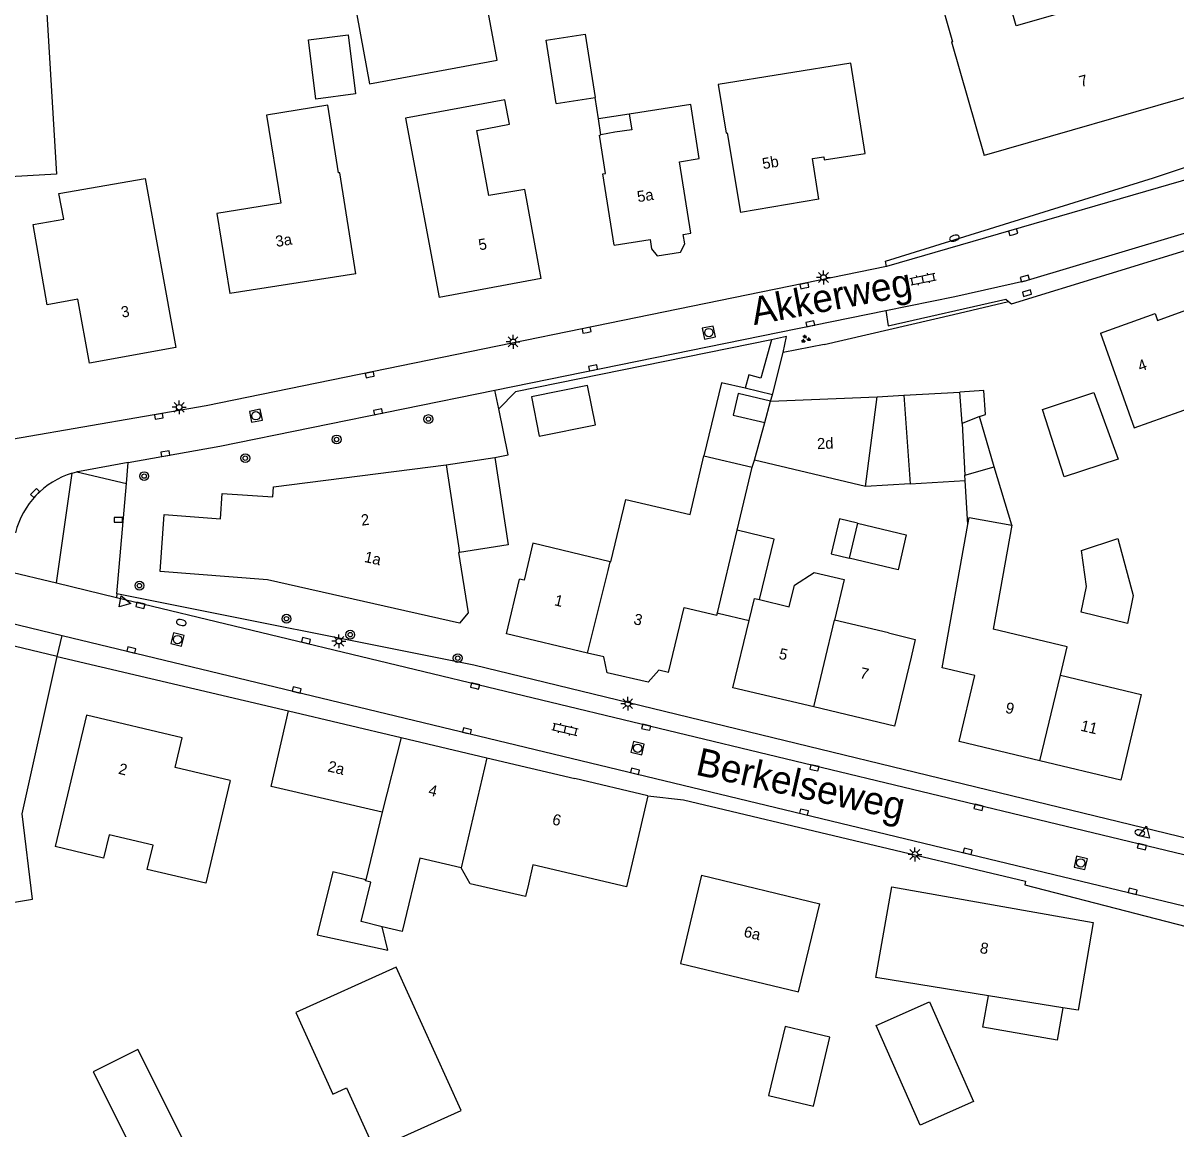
# Model space of a CAD drawing. Extents: x 137999 to 141000, y 397500 to 400501.
# Drawn here: x 138248.7 to 138352.8, y 400147.1 to 400247 of the extents above; entities that cross this region are included whole.
import ezdxf

# ---------------------------------------------------------------- set-up
doc = ezdxf.new("R2010")
doc.units = 0
for name, color, linetype in [('gg-afsc-erfafscheiding', 7, 'Continuous'), ('gg-afsc-hekwerk', 7, 'Continuous'), ('gg-afsc-muur', 7, 'Continuous'), ('gg-anno-huisnummerreeks BGT', 7, 'Continuous'), ('gg-anno-openbare ruimte label', 7, 'Continuous'), ('gg-bbg-bijgebouw', 7, 'Continuous'), ('gg-bbg-gedigitaliseerde bebouwing', 7, 'Continuous'), ('gg-bbg-gedigitaliseerde bijgebouw', 7, 'Continuous'), ('gg-bbg-hoofdgebouw', 7, 'Continuous'), ('gg-bbg-luifel en loopbrug', 7, 'Continuous'), ('gg-bbg-overig bouwwerk', 7, 'Continuous'), ('gg-bbg-tussenscheiding', 7, 'Continuous'), ('gg-knt-verharding', 7, 'Continuous'), ('gg-knt-verharding nz', 7, 'Continuous'), ('gt-grn-vlakafsluiter', 7, 'Continuous'), ('gt-grn-weggrens', 7, 'Continuous'), ('gt-symb-boom', 7, 'Continuous'), ('gt-symb-brandkraan', 7, 'Continuous'), ('gt-symb-groenvak', 7, 'Continuous'), ('gt-symb-klinker verharding', 7, 'Continuous'), ('gt-symb-kolk', 7, 'Continuous'), ('gt-symb-lichtmast', 7, 'Continuous'), ('gt-symb-rioolschacht', 7, 'Continuous'), ('gt-symb-waterafsluiter', 7, 'Continuous')]:
    doc.layers.add(name, color=color, linetype=linetype)

# ---------------------------------------------------------------- blocks, each defined once
blk = doc.blocks.new('gt0-KOLK')
at = {"layer": 'gt-symb-kolk'}
blk.add_lwpolyline([(0, 0), (0.37, 0), (0.37, 0.4), (-0.38, 0.4), (-0.38, 0), (0, 0)], dxfattribs=at)
blk = doc.blocks.new('gt0-BR')
at = {"layer": 'gt-symb-brandkraan'}
for centre, radius, start, end in [((-0.24, 0), 0.206, 107.5669, 252.4331), ((0.6, -2.66), 3, 106.892, 107.5669), ((0, -0.69), 0.938, 73.108, 106.892), ((-0.6, -2.66), 3, 72.4331, 73.108), ((0.24, 0), 0.206, 287.567, 72.4331), ((0.6, 2.66), 3, 252.4331, 253.108), ((0, 0.69), 0.938, 253.108, 286.8921), ((-0.6, 2.66), 3, 286.8921, 287.567)]:
    blk.add_arc(centre, radius, start, end, dxfattribs=at)
blk = doc.blocks.new('gt0-WAFSL')
at = {"layer": 'gt-symb-waterafsluiter'}
for p, q in [((-0.5, -0.33), (0, 0.67)), ((0, 0.67), (0.5, -0.33)), ((0.5, -0.33), (-0.5, -0.33))]:
    blk.add_line(p, q, dxfattribs=at)
blk = doc.blocks.new('gt0-RS')
at = {"layer": 'gt-symb-rioolschacht'}
blk.add_lwpolyline([(-0.5, -0.5), (0.5, -0.5), (0.5, 0.5), (-0.5, 0.5)], close=True, dxfattribs=at)
blk.add_circle((0, 0), 0.375, dxfattribs=at)
blk = doc.blocks.new('gt0-GRVAK')
at = {"layer": 'gt-symb-groenvak'}
for p, q in [((-0.11, 0.19), (-0.23, 0.24)), ((-0.18, 0.15), (0.09, 0.15)), ((-0.09, 0.21), (-0.16, 0.32)), ((-0.05, 0.21), (-0.05, 0.39)), ((0, 0.21), (0.06, 0.32)), ((0.02, 0.19), (0.13, 0.24)), ((0.26, -0.05), (0.2, 0.06)), ((0.31, -0.05), (0.31, 0.13)), ((0.35, -0.05), (0.41, 0.06)), ((-0.24, -0.23), (-0.36, -0.18)), ((-0.32, -0.26), (-0.05, -0.26)), ((-0.23, -0.21), (-0.29, -0.09)), ((-0.18, -0.2), (-0.18, -0.02)), ((-0.14, -0.21), (-0.07, -0.09)), ((-0.12, -0.23), (0, -0.18)), ((0.24, -0.07), (0.12, -0.02)), ((0.17, -0.11), (0.44, -0.11)), ((0.37, -0.07), (0.49, -0.02))]:
    blk.add_line(p, q, dxfattribs=at)
blk = doc.blocks.new('gt0-KL1')
at = {"layer": 'gt-symb-klinker verharding'}
for p, q in [((-1.15, 0.3), (1.15, 0.3)), ((-1, -0.3), (-1, 0.3)), ((-0.5, 0.3), (-0.5, 0.45)), ((0, -0.3), (0, 0.3)), ((0.5, 0.3), (0.5, 0.45)), ((1, -0.3), (1, 0.3)), ((-1.15, -0.3), (1.15, -0.3)), ((-0.5, -0.45), (-0.5, -0.3)), ((0.5, -0.45), (0.5, -0.3))]:
    blk.add_line(p, q, dxfattribs=at)
blk = doc.blocks.new('gt0-LMAST')
at = {"layer": 'gt-symb-lichtmast'}
for p, q in [((-0.18, 0.17), (-0.45, 0.44)), ((0, 0.25), (0, 0.62)), ((0.17, 0.17), (0.44, 0.44)), ((-0.25, 0), (-0.63, 0)), ((-0.18, -0.18), (-0.45, -0.45)), ((0, -0.25), (0, -0.63)), ((0.44, -0.45), (0.17, -0.18)), ((0.25, 0), (0.62, 0))]:
    blk.add_line(p, q, dxfattribs=at)
blk.add_circle((0, 0), 0.25, dxfattribs=at)
blk = doc.blocks.new('gt0-BOOM')
at = {"layer": 'gt-symb-boom'}
for radius in [0.4, 0.2]:
    blk.add_circle((0, 0), radius, dxfattribs=at)

msp = doc.modelspace()

# ---------------------------------------------------------------- linework, layer by layer
at = {"layer": 'gg-afsc-erfafscheiding'}
msp.add_line((138321.06, 400217.97), (138317.36, 400217.24), dxfattribs=at)
msp.add_lwpolyline([(138291.32, 400207.77), (138292.52, 400208.02), (138291.67, 400212.16)], dxfattribs=at)
at = {"layer": 'gg-afsc-hekwerk'}
for p, q in [((138321.06, 400217.97), (138332.74, 400220.68)), ((138251.79, 400189.81), (138209.67, 400199.85))]:
    msp.add_line(p, q, dxfattribs=at)
msp.add_lwpolyline([(138224.85, 400163.74), (138225.18, 400163.85), (138249.56, 400167.88), (138248.63, 400175.6), (138251.79, 400189.81)], dxfattribs=at)
at = {"layer": 'gg-afsc-muur'}
msp.add_line((138300.68, 400238.35), (138300.38, 400240.27), dxfattribs=at)
msp.add_lwpolyline([(138316.31, 400218.41), (138293.2, 400213.69), (138291.67, 400212.16)], dxfattribs=at)
at = {"layer": 'gg-bbg-bijgebouw'}
for p, q in [((138296.85, 400239.75), (138300.38, 400240.27)), ((138328.27, 400213.39), (138333.32, 400213.68)), ((138286.91, 400207.11), (138291.32, 400207.77))]:
    msp.add_line(p, q, dxfattribs=at)
for points in [[(138294.62, 400213.24), (138295.33, 400209.7), (138300.4, 400210.73), (138299.68, 400214.26), (138294.62, 400213.24)], [(138291.32, 400207.77), (138292.52, 400199.89), (138288.12, 400199.2)]]:
    msp.add_lwpolyline(points, dxfattribs=at)
at = {"layer": 'gg-bbg-gedigitaliseerde bebouwing'}
for p, q in [((138309.01, 400228.02), (138308, 400234.48)), ((138324.8, 400205.14), (138325.85, 400213.24)), ((138314.77, 400207.53), (138315.7, 400210.93)), ((138310.21, 400207.92), (138314.55, 400206.89)), ((138324.8, 400205.14), (138314.77, 400207.53)), ((138313.2, 400201.21), (138314.55, 400206.89)), ((138331.73, 400188.79), (138334.04, 400201.72)), ((138338.02, 400201.66), (138336.34, 400192.26)), ((138301.74, 400198.36), (138301.79, 400198.35)), ((138292.38, 400191.86), (138293.55, 400196.78)), ((138311.37, 400193.54), (138311.42, 400193.74)), ((138312.83, 400186.98), (138314.28, 400193.05)), ((138326.87, 400191.93), (138321.99, 400193.09)), ((138328.92, 400189.73), (138327.43, 400183.51)), ((138342.4, 400188.11), (138349.7, 400186.37)), ((138349.7, 400186.37), (138347.85, 400178.64)), ((138271.11, 400178.06), (138272.69, 400184.88)), ((138281.13, 400175.75), (138271.11, 400178.06)), ((138281.13, 400175.75), (138279.67, 400169.62)), ((138325.73, 400160.8), (138327.17, 400169)), ((138335.9, 400159.16), (138325.73, 400160.8)), ((138342.62, 400158.08), (138335.9, 400159.16))]:
    msp.add_line(p, q, dxfattribs=at)
for points in [[(138355.65, 400240.84), (138352.76, 400250.89), (138338.4, 400246.76), (138336.98, 400251.71), (138331.3, 400250.08), (138332.67, 400245.32), (138332.58, 400245.3), (138335.52, 400235.05)], [(138292.64, 400237.86), (138292.23, 400240.07), (138283.26, 400238.4), (138286.29, 400222.23)], [(138278.77, 400224.37), (138277.32, 400233.49), (138277.21, 400233.47), (138276.23, 400239.58), (138270.7, 400238.7), (138271.98, 400230.74), (138266.22, 400229.82), (138267.37, 400222.57)], [(138303.46, 400238.78), (138303.68, 400237.37), (138302.16, 400237.14), (138300.9, 400236.91)], [(138308, 400234.48), (138309.78, 400234.76), (138309.02, 400239.65), (138303.46, 400238.78)], [(138294.04, 400231.96), (138290.77, 400231.43), (138289.68, 400237.31), (138292.64, 400237.86)], [(138251.93, 400231.6), (138259.75, 400232.97), (138262.51, 400217.71)], [(138346.02, 400218.99), (138349.07, 400210.46), (138358.54, 400213.83), (138359.55, 400211), (138363.75, 400212.49), (138360.71, 400221)], [(138301.79, 400198.35), (138303.14, 400203.99), (138308.95, 400202.61), (138310.21, 400207.92)], [(138334.04, 400201.72), (138334.15, 400202.35), (138338.02, 400201.66)], [(138301.74, 400198.36), (138294.76, 400200.03), (138293.96, 400196.68), (138293.55, 400196.78)], [(138315.24, 400194.94), (138317.92, 400194.3), (138318.38, 400196.24), (138320.17, 400197.4), (138322.87, 400196.76), (138321.99, 400193.09)], [(138326.87, 400191.93), (138329.3, 400191.35), (138328.92, 400189.73)], [(138342.4, 400188.11), (138343.01, 400190.67), (138336.34, 400192.26)], [(138267.42, 400178.59), (138265.23, 400169.32), (138259.93, 400170.57), (138260.45, 400172.76), (138256.49, 400173.69)], [(138256.49, 400173.69), (138255.98, 400171.58), (138251.6, 400172.63)], [(138288.27, 400170.72), (138284.55, 400171.59), (138282.95, 400164.97), (138281.15, 400165.4)], [(138294.35, 400169.24), (138294.09, 400168.12), (138289.08, 400169.28), (138288.27, 400170.72)], [(138303.21, 400168.99), (138294.76, 400170.98), (138294.35, 400169.24)], [(138310, 400170.04), (138308.09, 400162.08), (138318.76, 400159.51), (138320.68, 400167.47)], [(138345.37, 400165.78), (138344, 400157.86), (138342.62, 400158.08)]]:
    msp.add_lwpolyline(points, dxfattribs=at)
at = {"layer": 'gg-bbg-gedigitaliseerde bijgebouw'}
for p, q in [((138328.27, 400213.39), (138328.85, 400205.39)), ((138333.52, 400210.84), (138333.32, 400213.68)), ((138335.11, 400211.48), (138333.52, 400210.84)), ((138336.42, 400206.94), (138335.11, 400211.48)), ((138333.77, 400206.17), (138336.42, 400206.94)), ((138328.85, 400205.39), (138333.8, 400205.68)), ((138333.8, 400205.68), (138333.77, 400206.17))]:
    msp.add_line(p, q, dxfattribs=at)
for points in [[(138278.3, 400250.74), (138280.01, 400241.52), (138291.53, 400243.66), (138289.82, 400252.88), (138278.3, 400250.74)], [(138243.88, 400250), (138250.71, 400250.41), (138251.73, 400233.37), (138244.89, 400232.96), (138243.88, 400250)], [(138274.48, 400245.49), (138278.07, 400245.95), (138278.74, 400240.6), (138275.16, 400240.14), (138274.48, 400245.49)], [(138296.85, 400239.75), (138295.97, 400245.46), (138299.49, 400246.01), (138300.38, 400240.27)], [(138316.23, 400212.86), (138313.31, 400213.55), (138312.85, 400211.6), (138315.7, 400210.93)], [(138324.08, 400201.85), (138322.46, 400202.23), (138321.71, 400199.08), (138323.33, 400198.69)], [(138324.08, 400201.85), (138328.46, 400200.8), (138327.76, 400197.64), (138323.33, 400198.69)], [(138315.24, 400194.94), (138316.54, 400200.41), (138313.2, 400201.21)], [(138344.29, 400193.79), (138344.75, 400196.13), (138344.3, 400199.38), (138347.58, 400200.46), (138348.98, 400195.3), (138348.48, 400192.79), (138344.29, 400193.79)], [(138311.42, 400193.74), (138311.5, 400193.72), (138314.28, 400193.05)], [(138279.67, 400169.62), (138276.7, 400170.36), (138275.28, 400164.67), (138281.66, 400163.29), (138281.15, 400165.4)], [(138273.35, 400157.65), (138276.68, 400150.27), (138277.93, 400150.84), (138280.44, 400145.27), (138288.27, 400148.8), (138282.42, 400161.74), (138273.35, 400157.65)], [(138325.76, 400156.48), (138330.57, 400158.6), (138334.55, 400149.6), (138329.74, 400147.48), (138325.76, 400156.48)], [(138321.59, 400155.42), (138317.55, 400156.39), (138316.05, 400150.16), (138320.09, 400149.19), (138321.59, 400155.42)]]:
    msp.add_lwpolyline(points, dxfattribs=at)
at = {"layer": 'gg-bbg-hoofdgebouw'}
for p, q in [((138355.65, 400240.84), (138335.52, 400235.05)), ((138295.51, 400223.94), (138294.04, 400231.96)), ((138320.59, 400231.1), (138313.52, 400229.91)), ((138278.77, 400224.37), (138267.37, 400222.57)), ((138295.51, 400223.94), (138286.29, 400222.23)), ((138316.23, 400212.86), (138325.85, 400213.24)), ((138299.7, 400190.11), (138292.38, 400191.86)), ((138301.16, 400189.77), (138299.7, 400190.11)), ((138307.01, 400188.37), (138306.14, 400188.58)), ((138320.13, 400185.25), (138312.83, 400186.98)), ((138272.69, 400184.88), (138282.87, 400182.48)), ((138327.43, 400183.51), (138320.13, 400185.25)), ((138254.44, 400184.51), (138251.6, 400172.63)), ((138282.87, 400182.48), (138290.6, 400180.65)), ((138340.56, 400180.38), (138333.27, 400182.11)), ((138290.6, 400180.65), (138298.56, 400178.77)), ((138347.85, 400178.64), (138340.56, 400180.38)), ((138305.15, 400177.21), (138298.56, 400178.77)), ((138305.15, 400177.21), (138304.23, 400173.32)), ((138304.23, 400173.32), (138303.21, 400168.99)), ((138310, 400170.04), (138320.68, 400167.47)), ((138327.17, 400169), (138345.37, 400165.78))]:
    msp.add_line(p, q, dxfattribs=at)
for points in [[(138320.59, 400231.1), (138320, 400234.77), (138321.03, 400234.93), (138321.07, 400234.66), (138324.76, 400235.22), (138323.47, 400243.38), (138311.49, 400241.45), (138312.21, 400237.05), (138312.31, 400237.09), (138313.52, 400229.91)], [(138302.1, 400226.94), (138301.09, 400233.4), (138301.31, 400233.43), (138300.77, 400236.89), (138300.9, 400236.91)], [(138262.51, 400217.71), (138254.72, 400216.29), (138253.67, 400222.08), (138250.9, 400221.56), (138249.62, 400228.8), (138252.4, 400229.29), (138251.93, 400231.6)], [(138302.1, 400226.94), (138305.34, 400227.45), (138305.46, 400226.62), (138305.99, 400225.97), (138308.08, 400226.3), (138308.47, 400227.08), (138308.34, 400227.92), (138309.01, 400228.02)], [(138346.02, 400218.99), (138350.95, 400220.79), (138351.18, 400220.15), (138357.05, 400222.28), (138357.89, 400219.97), (138360.71, 400221)], [(138288.12, 400199.2), (138288.05, 400199.19), (138288.91, 400193.75), (138288.13, 400192.82), (138270.79, 400196.72), (138261.09, 400197.48), (138261.46, 400202.62), (138266.54, 400202.24), (138266.7, 400204.53), (138271.27, 400204.21), (138271.32, 400205.13), (138286.91, 400207.11)], [(138307.01, 400188.37), (138308.41, 400194.24), (138311.37, 400193.54)], [(138306.14, 400188.58), (138305.16, 400187.47), (138301.48, 400188.34), (138301.16, 400189.77)], [(138333.27, 400182.11), (138334.69, 400188.08), (138331.73, 400188.79)], [(138267.42, 400178.59), (138262.44, 400179.77), (138263.08, 400182.47), (138254.44, 400184.51)]]:
    msp.add_lwpolyline(points, dxfattribs=at)
at = {"layer": 'gg-bbg-luifel en loopbrug'}
for p, q in [((138303.46, 400238.78), (138300.68, 400238.35)), ((138300.9, 400236.91), (138300.68, 400238.35)), ((138316.39, 400213.43), (138317.36, 400217.24)), ((138316.39, 400213.43), (138313.92, 400214.02)), ((138316.23, 400212.86), (138316.39, 400213.43)), ((138325.85, 400213.24), (138328.27, 400213.39)), ((138314.55, 400206.89), (138314.77, 400207.53)), ((138338.02, 400201.66), (138336.42, 400206.94)), ((138334.04, 400201.72), (138333.8, 400205.68)), ((138328.85, 400205.39), (138324.8, 400205.14))]:
    msp.add_line(p, q, dxfattribs=at)
for points in [[(138316.31, 400218.41), (138315.34, 400214.95), (138314.26, 400215.25), (138313.92, 400214.02)], [(138317.36, 400217.24), (138317.65, 400218.69), (138316.31, 400218.41)], [(138313.92, 400214.02), (138311.78, 400214.52), (138310.21, 400207.92)], [(138335.11, 400211.48), (138335.65, 400211.66), (138335.5, 400213.83), (138333.32, 400213.68)], [(138347.61, 400207.63), (138342.75, 400206.02), (138340.79, 400212.1), (138345.43, 400213.63), (138347.61, 400207.63)], [(138342.62, 400158.08), (138342.1, 400155.15), (138335.4, 400156.33), (138335.9, 400159.16)]]:
    msp.add_lwpolyline(points, dxfattribs=at)
at = {"layer": 'gg-bbg-overig bouwwerk'}
msp.add_lwpolyline([(138255.04, 400152.3), (138263.56, 400135.32), (138267.59, 400137.34), (138259.06, 400154.32), (138255.04, 400152.3)], dxfattribs=at)
at = {"layer": 'gg-bbg-tussenscheiding'}
for p, q in [((138315.7, 400210.93), (138316.23, 400212.86)), ((138333.52, 400210.84), (138333.77, 400206.17)), ((138286.91, 400207.11), (138288.12, 400199.2)), ((138324.08, 400201.85), (138323.33, 400198.69)), ((138311.42, 400193.74), (138313.2, 400201.21)), ((138301.56, 400197.58), (138301.74, 400198.36)), ((138299.7, 400190.11), (138301.56, 400197.58)), ((138320.13, 400185.25), (138321.99, 400193.09)), ((138340.56, 400180.38), (138342.4, 400188.11)), ((138282.87, 400182.48), (138281.13, 400175.75)), ((138290.6, 400180.65), (138288.27, 400170.72))]:
    msp.add_line(p, q, dxfattribs=at)
for points in [[(138314.28, 400193.05), (138314.76, 400195.05), (138315.24, 400194.94)], [(138281.15, 400165.4), (138279.26, 400165.87), (138280.11, 400169.42), (138279.65, 400169.53), (138279.67, 400169.62)]]:
    msp.add_lwpolyline(points, dxfattribs=at)
at = {"layer": 'gg-knt-verharding'}
for p, q in [((138291.33, 400213.85), (138326.63, 400221.04)), ((138253.8, 400206.52), (138253.56, 400206.47)), ((138258.04, 400205.41), (138258.2, 400207.31)), ((138257.18, 400195.45), (138258.04, 400205.41)), ((138251.79, 400189.81), (138272.69, 400184.88))]:
    msp.add_line(p, q, dxfattribs=at)
for points in [[(138326.71, 400225.01), (138326.6, 400225.5), (138350.82, 400233.02), (138361.81, 400236.67), (138380.48, 400243.6), (138395.47, 400249.8), (138396.71, 400252.97)], [(138398.56, 400249.37), (138369.36, 400237.7), (138362.26, 400235.32), (138326.71, 400225.01)], [(138326.63, 400221.04), (138332.88, 400222.31), (138339.42, 400223.79), (138365.38, 400231.55), (138372.18, 400233.91), (138400.62, 400245.38)], [(138337.73, 400221.86), (138337.98, 400221.65), (138355.62, 400227.08), (138399.82, 400243), (138401.35, 400242.78), (138401.87, 400242.46), (138402.34, 400242.06)], [(138326.71, 400225.01), (138265.25, 400212.43), (138242.94, 400208.58)], [(138326.63, 400221.04), (138326.86, 400219.66), (138337.47, 400222.07), (138337.73, 400221.86)], [(138258.2, 400207.31), (138266.47, 400208.79), (138291.33, 400213.85)], [(138378.37, 400167.65), (138377.63, 400167.75), (138359.68, 400172.4), (138359.55, 400171.97), (138289.41, 400189.02), (138257.18, 400195.45)], [(138305.15, 400177.21), (138308.36, 400176.87), (138339.26, 400169.5), (138339.19, 400169.19), (138369.28, 400161.4)]]:
    msp.add_lwpolyline(points, dxfattribs=at)
at = {"layer": 'gg-knt-verharding nz'}
for p, q in [((138253.56, 400206.47), (138258.04, 400205.41)), ((138251.72, 400196.45), (138253.15, 400206.36)), ((138198.58, 400204.61), (138252.23, 400191.69)), ((138247.19, 400197.54), (138251.72, 400196.45)), ((138251.72, 400196.45), (138257.15, 400195.14)), ((138257.15, 400195.14), (138377.2, 400166.23)), ((138252.23, 400191.69), (138376.01, 400161.87))]:
    msp.add_line(p, q, dxfattribs=at)
at = {"layer": 'gt-grn-vlakafsluiter'}
for p, q in [((138332.74, 400220.68), (138337.73, 400221.86)), ((138291.67, 400212.16), (138291.33, 400213.85)), ((138257.18, 400195.45), (138257.15, 400195.14))]:
    msp.add_line(p, q, dxfattribs=at)
at = {"layer": 'gt-grn-weggrens'}
for p, q in [((138253.15, 400206.36), (138253.56, 400206.47)), ((138258.2, 400207.31), (138253.8, 400206.52)), ((138251.79, 400189.81), (138252.23, 400191.69))]:
    msp.add_line(p, q, dxfattribs=at)
msp.add_arc((138255.3, 400199.18), 7.49, 106.6328, 166.1876, dxfattribs=at)

# ---------------------------------------------------------------- block references
at = {"layer": 'gt-symb-boom'}
for p in [(138285.32, 400211.24), (138277.03, 400209.4), (138268.78, 400207.71), (138259.65, 400206.09), (138259.22, 400196.2), (138272.5, 400193.21), (138278.26, 400191.77), (138287.97, 400189.65)]:
    msp.add_blockref('gt0-BOOM', p, dxfattribs=at)
at = {"layer": 'gt-symb-brandkraan'}
for p, rotation in [((138332.83, 400227.58), -162.72457972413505), ((138263, 400192.87), -11.366137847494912), ((138349.58, 400173.88), -13.411071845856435)]:
    msp.add_blockref('gt0-BR', p, dxfattribs=dict(at, rotation=rotation))
at = {"layer": 'gt-symb-groenvak'}
msp.add_blockref('gt0-GRVAK', (138319.38, 400218.47), dxfattribs=at)
at = {"layer": 'gt-symb-klinker verharding'}
for p, rotation in [((138329.99, 400223.88), 11.534620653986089), ((138297.67, 400183.23), -13.480126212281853)]:
    msp.add_blockref('gt0-KL1', p, dxfattribs=dict(at, rotation=rotation))
at = {"layer": 'gt-symb-kolk'}
for p, rotation in [((138338.19, 400227.92), 16.205185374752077), ((138339.26, 400223.74), 16.205185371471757), ((138319.33, 400223.09), 11.534620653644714), ((138339.45, 400222.43), 16.205185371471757), ((138319.86, 400219.66), 11.534620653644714), ((138299.65, 400219.07), 11.534620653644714), ((138300.24, 400215.67), 11.534620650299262), ((138280.07, 400215.05), 11.534620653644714), ((138261.01, 400211.29), 9.792146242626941), ((138280.82, 400211.71), 11.534620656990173), ((138261.6, 400207.92), 10.140793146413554), ((138249.94, 400204.43), 45.972395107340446), ((138259.27, 400194.22), -13.53585636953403), ((138274.22, 400191.03), -13.535856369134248), ((138258.44, 400190.2), -13.535856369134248), ((138273.38, 400186.59), -13.535856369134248), ((138289.5, 400186.94), -13.535856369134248), ((138304.95, 400183.22), -13.535856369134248), ((138288.76, 400182.89), -13.535856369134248), ((138303.93, 400179.23), -13.535856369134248), ((138320.15, 400179.55), -13.535856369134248), ((138334.97, 400175.99), -13.535856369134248), ((138319.21, 400175.55), -13.535856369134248), ((138333.98, 400172), -13.535856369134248), ((138349.72, 400172.44), -13.535856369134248), ((138348.9, 400168.4), -13.535856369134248)]:
    msp.add_blockref('gt0-KOLK', p, dxfattribs=dict(at, rotation=rotation))
msp.add_blockref('gt0-KOLK', (138257.31, 400201.94), dxfattribs=at)
at = {"layer": 'gt-symb-lichtmast'}
for p in [(138321.01, 400224.03), (138292.97, 400218.22), (138262.81, 400212.31), (138277.23, 400191.18), (138303.33, 400185.54), (138329.27, 400171.93)]:
    msp.add_blockref('gt0-LMAST', p, dxfattribs=at)
at = {"layer": 'gt-symb-rioolschacht'}
for p, rotation in [((138310.65, 400219.05), 11.534620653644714), ((138269.74, 400211.54), 11.882758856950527), ((138262.66, 400191.33), -13.535856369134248), ((138304.22, 400181.52), -13.535856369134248), ((138344.24, 400171.16), -13.53585636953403)]:
    msp.add_blockref('gt0-RS', p, dxfattribs=dict(at, rotation=rotation))
at = {"layer": 'gt-symb-waterafsluiter'}
for p, rotation in [((138257.8, 400194.71), -101.29870020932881), ((138350.04, 400173.82), -13.411071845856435)]:
    msp.add_blockref('gt0-WAFSL', p, dxfattribs=dict(at, rotation=rotation))

# ---------------------------------------------------------------- texts
at = {"layer": 'gg-anno-huisnummerreeks BGT'}
for s, rotation, p in [('7', 16, (138344.26, 400241.21)), ('5b', 9.6, (138315.56, 400233.8)), ('5a', 8.9, (138304.25, 400230.82)), ('3a', 9, (138271.59, 400226.78)), ('5', 10.5, (138289.94, 400226.47)), ('3', 10.3, (138257.66, 400220.39)), ('4', 20.1, (138349.61, 400215.51)), ('2d', 2.3, (138320.44, 400208.52)), ('2', 7.2, (138279.3, 400201.61)), ('1a', 347.4, (138279.47, 400198.35)), ('1', 346.6, (138296.63, 400194.44)), ('3', 346.6, (138303.79, 400192.74)), ('5', 346.6, (138316.91, 400189.61)), ('7', 346.6, (138324.23, 400187.87)), ('9', 346.6, (138337.37, 400184.73)), ('11', 346.6, (138344.17, 400183.11)), ('2', 346.7, (138257.26, 400179.22)), ('2a', 346.7, (138276.16, 400179.44)), ('4', 346.7, (138285.26, 400177.29)), ('6', 346.7, (138296.44, 400174.65)), ('6a', 346.5, (138313.74, 400164.51)), ('8', 350.1, (138335.08, 400163.03))]:
    msp.add_text(s, height=1, rotation=rotation, dxfattribs=at).set_placement(p)
at = {"layer": 'gg-anno-openbare ruimte label'}
for s, rotation, p in [('Akkerweg', 10.7, (138314.73, 400219.72)), ('Berkelseweg', 347.4, (138309.36, 400179.15))]:
    msp.add_text(s, height=2.5, rotation=rotation, dxfattribs=at).set_placement(p)

doc.saveas('drawing.dxf')
